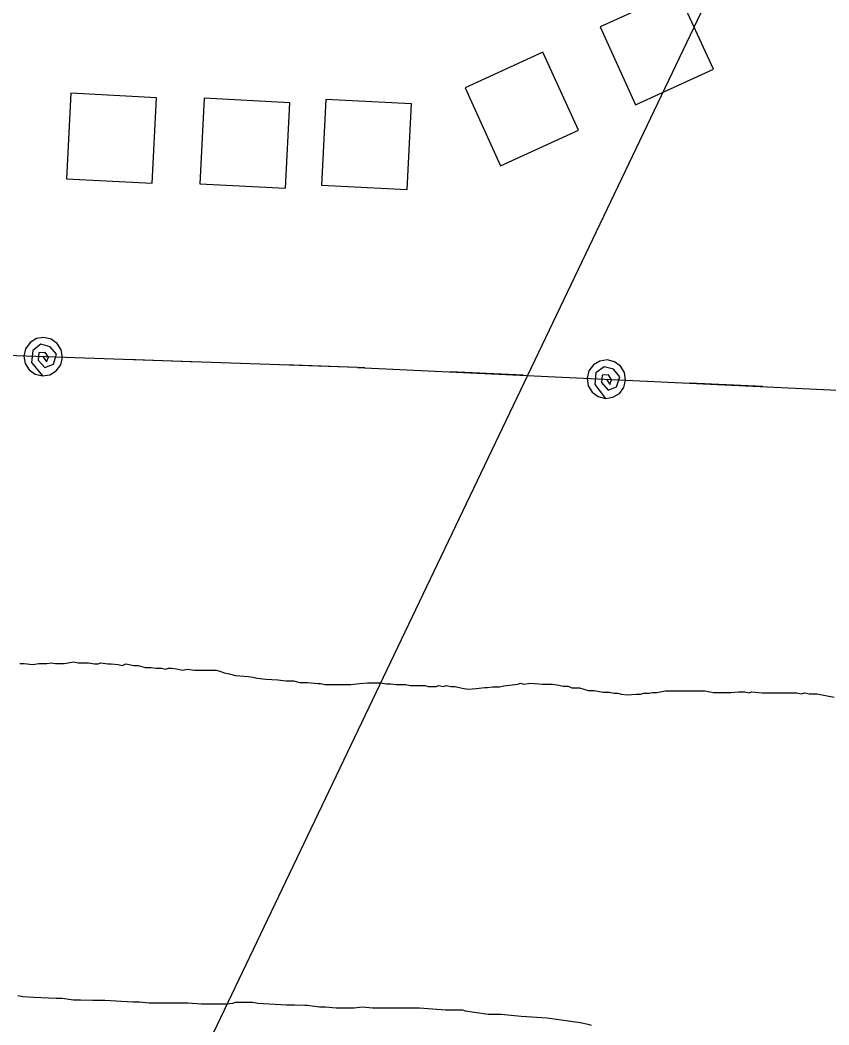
# Model space of a CAD drawing. Extents: x 3683402 to 3721514, y 487807 to 513565.
# Drawn here: x 3698853.8 to 3699231.6, y 506047.6 to 506516.6 of the extents above; entities that cross this region are included whole.
import ezdxf

# ---------------------------------------------------------------- set-up
doc = ezdxf.new("R2010")
doc.units = 0
for name, color, linetype in [('V-BLDG-OTLN', 7, 'Continuous'), ('V-TOPO-BNDY', 7, 'Continuous'), ('V-TOPO-SHOR', 7, 'Continuous'), ('V-UTIL-LINE', 7, 'Continuous')]:
    doc.layers.add(name, color=color, linetype=linetype)

msp = doc.modelspace()

# ---------------------------------------------------------------- linework, layer by layer
at = {"layer": 'V-BLDG-OTLN'}
for points in [[(3699161.09, 506529.99), (3699124.69, 506513.41), (3699141.28, 506477.01), (3699177.68, 506493.6)], [(3699098.02, 506501.56), (3699061.62, 506484.97), (3699078.21, 506448.58), (3699114.61, 506465.16)], [(3698917.5, 506480.34), (3698877.55, 506482.41), (3698875.49, 506442.46), (3698915.43, 506440.39)], [(3698979.78, 506478), (3698939.83, 506480.07), (3698937.76, 506440.12), (3698977.71, 506438.05)], [(3699036.61, 506477.45), (3698996.66, 506479.52), (3698994.6, 506439.57), (3699034.54, 506437.51)]]:
    msp.add_lwpolyline(points, close=True, dxfattribs=at)
at = {"layer": 'V-TOPO-BNDY'}
msp.add_line((3699832.73, 507901.76), (3697207.28, 502413.5), dxfattribs=at)
at = {"layer": 'V-TOPO-SHOR'}
for points in [[(3698853.68, 506216.25), (3698855.71, 506216.25), (3698859.77, 506215.83), (3698862.61, 506216.23), (3698865.04, 506216.22), (3698866.26, 506216.22), (3698868.29, 506216.62), (3698870.33, 506216.2), (3698874.38, 506216.19), (3698878.85, 506216.99), (3698880.88, 506216.58), (3698882.51, 506216.57), (3698885.75, 506216.56), (3698888.6, 506216.15), (3698890.22, 506216.14), (3698891.44, 506216.54), (3698894.69, 506216.13), (3698896.31, 506216.12), (3698899.56, 506215.71), (3698901.58, 506215.3), (3698903.21, 506216.1), (3698906.87, 506215.28), (3698908.9, 506215.27), (3698912.14, 506214.45), (3698913.77, 506214.45), (3698914.98, 506214.44), (3698917.42, 506214.03), (3698918.64, 506214.03), (3698919.85, 506214.02), (3698921.88, 506213.61), (3698923.1, 506214.01), (3698924.73, 506214.01), (3698927.57, 506213.59), (3698929.6, 506213.18), (3698932.04, 506213.58), (3698935.28, 506213.16), (3698936.91, 506213.16), (3698938.53, 506213.15), (3698942.19, 506213.14), (3698943.81, 506213.14), (3698945.43, 506213.13), (3698947.06, 506212.72), (3698949.08, 506211.9), (3698951.52, 506211.49), (3698954.36, 506210.67), (3698960.45, 506210.25), (3698962.47, 506209.83), (3698964.5, 506209.42), (3698968.56, 506209), (3698974.25, 506208.58), (3698977.9, 506208.16), (3698981.55, 506208.15), (3698984.39, 506207.33), (3698986.42, 506207.32), (3698988.05, 506207.32), (3698992.92, 506206.9), (3698994.14, 506206.89), (3698996.17, 506206.48), (3698998.2, 506206.48), (3699000.63, 506206.47), (3699002.66, 506206.46), (3699005.5, 506206.46), (3699008.35, 506206.44), (3699012.41, 506206.84), (3699016.06, 506207.23), (3699017.28, 506207.23), (3699020.13, 506207.22), (3699022.16, 506207.22), (3699025, 506206.8), (3699027.03, 506206.79), (3699029.46, 506206.38), (3699030.68, 506206.38), (3699033.93, 506206.37), (3699035.96, 506205.96), (3699038.8, 506205.95), (3699040.42, 506205.94), (3699042.86, 506205.93), (3699044.48, 506205.52), (3699046.92, 506205.52), (3699048.14, 506205.51), (3699049.36, 506205.91), (3699051.38, 506205.5), (3699053.01, 506205.9), (3699055.04, 506205.49), (3699057.07, 506205.48), (3699060.32, 506204.66)], [(3698853.68, 506216.25), (3698855.71, 506216.25), (3698859.77, 506215.83), (3698862.61, 506216.23), (3698865.04, 506216.22), (3698866.26, 506216.22), (3698868.29, 506216.62), (3698870.33, 506216.2), (3698874.38, 506216.19), (3698878.85, 506216.99), (3698880.88, 506216.58), (3698882.51, 506216.57), (3698885.75, 506216.56), (3698888.6, 506216.15), (3698890.22, 506216.14), (3698891.44, 506216.54)], [(3698891.44, 506216.54), (3698894.69, 506216.13), (3698896.31, 506216.12), (3698899.56, 506215.71), (3698901.58, 506215.3), (3698903.21, 506216.1), (3698906.87, 506215.28), (3698908.9, 506215.27), (3698912.14, 506214.45), (3698913.77, 506214.45), (3698914.98, 506214.44), (3698917.42, 506214.03), (3698918.64, 506214.03), (3698919.85, 506214.02), (3698921.88, 506213.61), (3698923.1, 506214.01), (3698924.73, 506214.01), (3698927.57, 506213.59), (3698929.6, 506213.18), (3698932.04, 506213.58), (3698935.28, 506213.16), (3698936.91, 506213.16), (3698938.53, 506213.15), (3698942.19, 506213.14), (3698943.81, 506213.14), (3698945.43, 506213.13), (3698947.06, 506212.72), (3698949.08, 506211.9), (3698951.52, 506211.49), (3698954.36, 506210.67), (3698960.45, 506210.25), (3698962.47, 506209.83), (3698964.5, 506209.42), (3698968.56, 506209), (3698974.25, 506208.58), (3698977.9, 506208.16), (3698981.55, 506208.15), (3698984.39, 506207.33), (3698986.42, 506207.32), (3698988.05, 506207.32), (3698992.92, 506206.9), (3698994.14, 506206.89), (3698996.17, 506206.48), (3698998.2, 506206.48), (3699000.63, 506206.47), (3699002.66, 506206.46), (3699005.5, 506206.46), (3699008.35, 506206.44), (3699012.41, 506206.84), (3699016.06, 506207.23), (3699017.28, 506207.23), (3699020.13, 506207.22), (3699022.16, 506207.22), (3699025, 506206.8), (3699027.03, 506206.79), (3699029.46, 506206.38), (3699030.68, 506206.38), (3699033.93, 506206.37), (3699035.96, 506205.96), (3699038.8, 506205.95), (3699040.42, 506205.94), (3699042.86, 506205.93), (3699044.48, 506205.52), (3699046.92, 506205.52), (3699048.14, 506205.51), (3699049.36, 506205.91), (3699051.38, 506205.5), (3699053.01, 506205.9), (3699055.04, 506205.49), (3699057.07, 506205.48), (3699060.32, 506204.66), (3699063.16, 506204.25), (3699066.81, 506204.64), (3699070.87, 506205.04), (3699072.09, 506205.03), (3699074.53, 506205.43), (3699077.78, 506205.42), (3699079.81, 506205.82), (3699086.31, 506206.61), (3699087.53, 506207.02), (3699089.15, 506206.6), (3699092.4, 506207), (3699097.68, 506206.58), (3699099.3, 506206.58), (3699100.93, 506206.57), (3699102.55, 506206.57), (3699105.39, 506206.15), (3699107.42, 506205.74), (3699109.85, 506205.73), (3699111.48, 506204.91), (3699115.13, 506204.9), (3699119.19, 506203.67), (3699120.41, 506203.67), (3699122.03, 506203.66), (3699126.09, 506202.84), (3699128.93, 506202.83), (3699131.37, 506202.42), (3699132.99, 506202.41), (3699134.61, 506202), (3699137.45, 506201.59), (3699141.52, 506201.98)], [(3699060.32, 506204.66), (3699063.16, 506204.25), (3699066.81, 506204.64), (3699070.87, 506205.04), (3699072.09, 506205.03), (3699074.53, 506205.43), (3699077.78, 506205.42), (3699079.81, 506205.82), (3699086.31, 506206.61), (3699087.53, 506207.02), (3699089.15, 506206.6), (3699092.4, 506207), (3699097.68, 506206.58), (3699099.3, 506206.58), (3699100.93, 506206.57), (3699102.55, 506206.57), (3699105.39, 506206.15), (3699107.42, 506205.74), (3699109.85, 506205.73), (3699111.48, 506204.91), (3699115.13, 506204.9), (3699119.19, 506203.67), (3699120.41, 506203.67), (3699122.03, 506203.66), (3699126.09, 506202.84), (3699128.93, 506202.83), (3699131.37, 506202.42), (3699132.99, 506202.41), (3699134.61, 506202), (3699137.45, 506201.59), (3699141.52, 506201.98), (3699143.54, 506201.97), (3699145.17, 506202.38), (3699147.61, 506202.37), (3699149.23, 506202.77), (3699151.26, 506202.76), (3699155.32, 506203.56), (3699158.58, 506203.55), (3699163.04, 506203.54), (3699165.88, 506203.53), (3699167.1, 506203.53), (3699173.6, 506203.51), (3699175.22, 506203.1), (3699177.66, 506202.68), (3699180.5, 506202.67), (3699182.93, 506202.67), (3699185.78, 506202.66), (3699189.43, 506203.05), (3699192.27, 506203.04), (3699194.3, 506202.63), (3699195.52, 506203.04), (3699200.39, 506202.61), (3699202.42, 506202.61), (3699204.05, 506202.6), (3699205.67, 506202.6), (3699208.11, 506202.59), (3699209.73, 506202.58), (3699210.95, 506202.58), (3699212.57, 506202.58), (3699215.01, 506202.57), (3699216.63, 506202.56), (3699218.66, 506202.15), (3699220.29, 506202.55), (3699222.32, 506202.14), (3699225.97, 506202.13), (3699234.09, 506200.48)], [(3699141.52, 506201.98), (3699143.54, 506201.97), (3699145.17, 506202.38), (3699147.61, 506202.37), (3699149.23, 506202.77), (3699151.26, 506202.76), (3699155.32, 506203.56), (3699158.58, 506203.55), (3699163.04, 506203.54), (3699165.88, 506203.53), (3699167.1, 506203.53), (3699173.6, 506203.51), (3699175.22, 506203.1), (3699177.66, 506202.68), (3699180.5, 506202.67), (3699182.93, 506202.67), (3699185.78, 506202.66), (3699189.43, 506203.05), (3699192.27, 506203.04), (3699194.3, 506202.63), (3699195.52, 506203.04), (3699200.39, 506202.61), (3699202.42, 506202.61), (3699204.05, 506202.6), (3699205.67, 506202.6), (3699208.11, 506202.59), (3699209.73, 506202.58), (3699210.95, 506202.58), (3699212.57, 506202.58), (3699215.01, 506202.57), (3699216.63, 506202.56), (3699218.66, 506202.15), (3699220.29, 506202.55), (3699222.32, 506202.14), (3699225.97, 506202.13), (3699234.09, 506200.48)], [(3699076.9, 506052.34), (3699072.43, 506052.35), (3699067.16, 506053.18), (3699061.88, 506054.01), (3699060.66, 506054.42), (3699057.82, 506054.43), (3699052.54, 506054.44), (3699040.36, 506055.29), (3699037.93, 506055.3), (3699031.02, 506055.32), (3699028.99, 506055.33), (3699020.87, 506055.35), (3699018.44, 506055.36), (3699013.57, 506055.78), (3699009.91, 506055.38), (3699003.01, 506055.4), (3699001.38, 506055.41), (3698996.51, 506055.83), (3698993.67, 506055.84), (3698987.99, 506056.67), (3698986.77, 506056.67), (3698981.9, 506056.69), (3698978.24, 506056.7), (3698964.85, 506057.55), (3698962.41, 506057.96), (3698960.38, 506057.97), (3698958.76, 506057.98), (3698957.13, 506057.98), (3698955.92, 506057.98), (3698954.29, 506057.99), (3698953.07, 506057.59), (3698950.23, 506057.19), (3698948.2, 506057.19), (3698946.98, 506057.2), (3698942.51, 506057.21), (3698938.45, 506057.23), (3698932.37, 506057.65), (3698923.84, 506057.68), (3698922.62, 506057.68), (3698920.18, 506057.69), (3698918.56, 506057.69), (3698915.31, 506057.7), (3698914.09, 506057.7), (3698909.63, 506058.12), (3698906.38, 506058.13), (3698893.39, 506058.99), (3698891.36, 506058.99), (3698887.7, 506059), (3698882.02, 506059.02), (3698878.77, 506059.03), (3698873.5, 506059.86), (3698870.65, 506059.87), (3698860.1, 506060.3), (3698855.23, 506060.73), (3698852.79, 506061.14)], [(3699020.87, 506055.35), (3699018.44, 506055.36), (3699013.57, 506055.78), (3699009.91, 506055.38), (3699003.01, 506055.4), (3699001.38, 506055.41), (3698996.51, 506055.83), (3698993.67, 506055.84), (3698987.99, 506056.67), (3698986.77, 506056.67), (3698981.9, 506056.69), (3698978.24, 506056.7), (3698964.85, 506057.55), (3698962.41, 506057.96), (3698960.38, 506057.97), (3698958.76, 506057.98), (3698957.13, 506057.98), (3698955.92, 506057.98), (3698954.29, 506057.99), (3698953.07, 506057.59), (3698950.23, 506057.19), (3698948.2, 506057.19), (3698946.98, 506057.2), (3698942.51, 506057.21), (3698938.45, 506057.23), (3698932.37, 506057.65), (3698923.84, 506057.68), (3698922.62, 506057.68), (3698920.18, 506057.69), (3698918.56, 506057.69), (3698915.31, 506057.7), (3698914.09, 506057.7), (3698909.63, 506058.12), (3698906.38, 506058.13), (3698893.39, 506058.99), (3698891.36, 506058.99), (3698887.7, 506059), (3698882.02, 506059.02), (3698878.77, 506059.03), (3698873.5, 506059.86), (3698870.65, 506059.87), (3698860.1, 506060.3), (3698855.23, 506060.73), (3698852.79, 506061.14)], [(3699120.74, 506047.33), (3699119.11, 506047.74), (3699115.46, 506048.57), (3699100.04, 506050.64), (3699095.17, 506051.07), (3699087.86, 506051.49), (3699078.52, 506052.33), (3699076.9, 506052.34), (3699072.43, 506052.35), (3699067.16, 506053.18), (3699061.88, 506054.01), (3699060.66, 506054.42), (3699057.82, 506054.43), (3699052.54, 506054.44), (3699040.36, 506055.29), (3699037.93, 506055.3), (3699031.02, 506055.32), (3699028.99, 506055.33), (3699020.87, 506055.35)], [(3699120.74, 506047.33), (3699119.11, 506047.74), (3699115.46, 506048.57), (3699100.04, 506050.64), (3699095.17, 506051.07), (3699087.86, 506051.49), (3699078.52, 506052.33), (3699076.9, 506052.34)]]:
    msp.add_lwpolyline(points, dxfattribs=at)
at = {"layer": 'V-UTIL-LINE'}
for points in [[(3699011.47, 506354.43), (3698619.82, 506367.8), (3698577.08, 505408.41), (3698505.81, 504199.63)], [(3698864.56, 506359.45), (3698866.11, 506357.03), (3698866.99, 506359.18), (3698865.45, 506361.45), (3698862.53, 506361.23), (3698862.25, 506357.84), (3698865.37, 506354.34), (3698869.31, 506355.98), (3698870.76, 506360.62), (3698867.81, 506364.12), (3698863.48, 506365.24), (3698859.66, 506362.3), (3698859.15, 506356.82), (3698864.25, 506350.45), (3698867.71, 506351.02), (3698870.7, 506352.87), (3698872.75, 506355.72), (3698873.55, 506359.14), (3698872.98, 506362.61), (3698871.13, 506365.59), (3698868.28, 506367.64), (3698864.86, 506368.44), (3698861.4, 506367.88), (3698858.41, 506366.03), (3698856.36, 506363.17), (3698855.56, 506359.76), (3698856.13, 506356.29), (3698857.98, 506353.3), (3698860.83, 506351.26), (3698864.25, 506350.45)], [(3698937.51, 506356.96), (3698903.53, 506358.12)], [(3699127.67, 506348.97), (3699129.2, 506346.53), (3699130.11, 506348.67), (3699128.6, 506350.96), (3699125.67, 506350.78), (3699125.35, 506347.4), (3699128.42, 506343.85), (3699132.38, 506345.45), (3699133.89, 506350.07), (3699130.98, 506353.6), (3699126.67, 506354.78), (3699122.81, 506351.88), (3699122.23, 506346.41), (3699127.25, 506339.98), (3699130.72, 506340.5), (3699133.73, 506342.32), (3699135.82, 506345.14), (3699136.66, 506348.55), (3699136.14, 506352.02), (3699134.33, 506355.03), (3699131.5, 506357.11), (3699128.1, 506357.96), (3699124.62, 506357.44), (3699121.62, 506355.63), (3699119.53, 506352.8), (3699118.68, 506349.39), (3699119.21, 506345.92), (3699121.02, 506342.91), (3699123.84, 506340.83), (3699127.25, 506339.98)], [(3699011.47, 506354.43), (3698977.49, 506355.6)], [(3699011.47, 506354.43), (3700604.96, 506279.51), (3702546.35, 506196.03), (3703544.17, 506148.93), (3704612.94, 506098.68)], [(3699014.8, 506354.28), (3699011.47, 506354.43)], [(3699088.72, 506350.8), (3699054.76, 506352.4)], [(3699200.6, 506345.54), (3699166.63, 506347.14)]]:
    msp.add_lwpolyline(points, dxfattribs=at)

doc.saveas('drawing.dxf')
